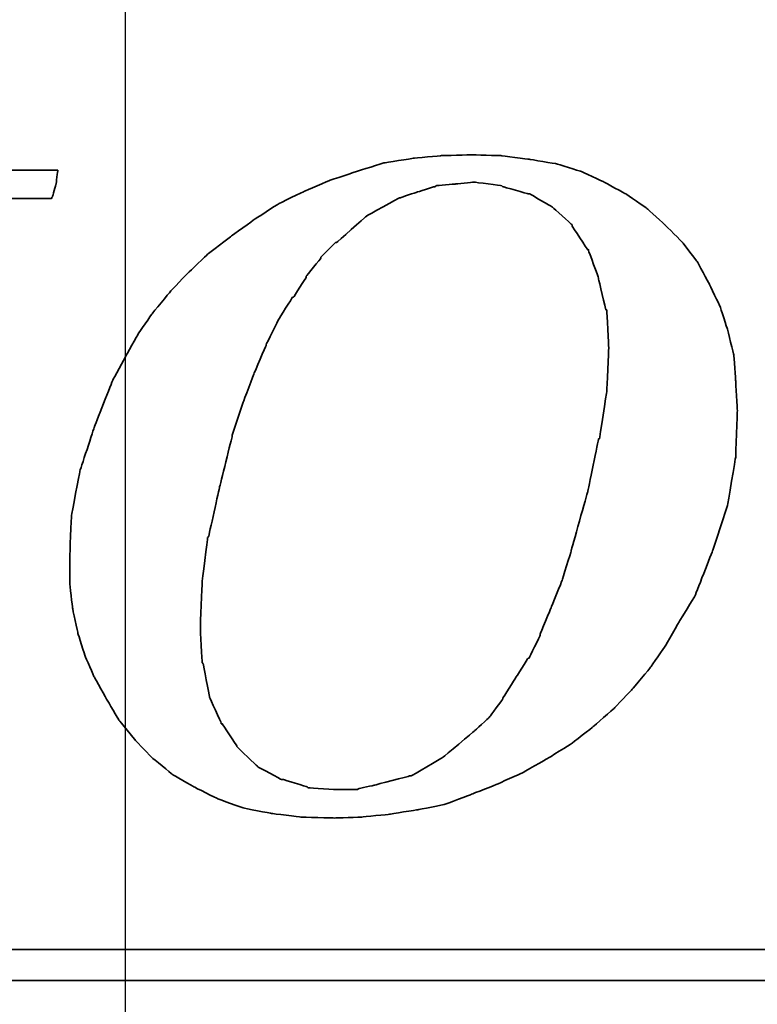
# Model space of a CAD drawing. Header units: millimetres. Extents: x -212 to 3135, y -1694 to 860.
# Tile 418 of 565: x 1102.04 to 1106.82, y -1119.77 to -1113.39. Entities that reach past the tile are written whole.
import ezdxf

# ---------------------------------------------------------------- set-up
doc = ezdxf.new("R2010")
doc.units = ezdxf.units.MM
doc.layers.add('2', color=7, linetype='CONTINUOUS', true_color=0xffffff)
doc.layers.add('DIM', color=4, linetype='CONTINUOUS')
doc.layers.add('layer 1', color=7, linetype='CONTINUOUS')

# ---------------------------------------------------------------- blocks, each defined once
blk = doc.blocks.new('TBI MOTION logo(完整正式版)')
at = {"layer": 'layer 1', "color": 22, "lineweight": 35}
for points, knots in [([(35.79625, -6.98375), (35.79625, -6.98375), (36.23125, -7.43875), (36.23125, -7.43875), (36.23125, -7.43875), (36.23125, -7.43875), (36.75625, -7.87125), (36.75625, -7.87125), (36.75625, -7.87125), (36.75625, -7.87125), (37.33125, -8.20375), (37.33125, -8.20375), (37.33125, -8.20375), (37.33125, -8.20375), (37.95625, -8.51875), (37.95625, -8.51875), (37.95625, -8.51875), (37.95625, -8.51875), (38.62625, -8.75875), (38.62625, -8.75875), (38.62625, -8.75875), (38.62625, -8.75875), (39.37125, -8.90375), (39.37125, -8.90375), (39.37125, -8.90375), (39.37125, -8.90375), (40.14125, -8.99875), (40.14125, -8.99875), (40.14125, -8.99875), (40.14125, -8.99875), (41.02625, -9.02375), (41.02625, -9.02375), (41.02625, -9.02375), (41.02625, -9.02375), (41.74625, -8.99875), (41.74625, -8.99875), (41.74625, -8.99875), (41.74625, -8.99875), (42.46625, -8.92375), (42.46625, -8.92375), (42.46625, -8.92375), (42.46625, -8.92375), (43.21125, -8.80625), (43.21125, -8.80625), (43.21125, -8.80625), (43.21125, -8.80625), (43.93125, -8.66375), (43.93125, -8.66375), (43.93125, -8.66375), (43.93125, -8.66375), (44.62625, -8.39875), (44.62625, -8.39875), (44.62625, -8.39875), (44.62625, -8.39875), (45.29625, -8.13375), (45.29625, -8.13375), (45.29625, -8.13375), (45.29625, -8.13375), (45.94625, -7.84375), (45.94625, -7.84375), (45.94625, -7.84375), (45.94625, -7.84375), (46.61625, -7.46375), (46.61625, -7.46375), (46.61625, -7.46375), (46.61625, -7.46375), (47.24125, -7.07875), (47.24125, -7.07875), (47.24125, -7.07875), (47.24125, -7.07875), (47.81625, -6.62375), (47.81625, -6.62375), (47.81625, -6.62375), (47.81625, -6.62375), (48.36875, -6.14375), (48.36875, -6.14375), (48.36875, -6.14375), (48.36875, -6.14375), (48.84625, -5.64125), (48.84625, -5.64125), (48.84625, -5.64125), (48.84625, -5.64125), (49.32625, -5.06375), (49.32625, -5.06375), (49.32625, -5.06375), (49.32625, -5.06375), (49.71125, -4.51374), (49.71125, -4.51374), (49.71125, -4.51374), (49.71125, -4.51374), (50.09625, -3.83874), (50.09625, -3.83874), (50.09625, -3.83874), (50.09625, -3.83874), (50.48125, -3.21374), (50.48125, -3.21374), (50.48125, -3.21374), (50.48125, -3.21374), (50.96125, -1.99125), (50.96125, -1.99125), (50.96125, -1.99125), (50.96125, -1.99125), (51.34375, -0.81875), (51.34375, -0.81875), (51.34375, -0.81875), (51.34375, -0.81875), (51.56125, 0.45624), (51.56125, 0.45624), (51.56125, 0.45624), (51.56125, 0.45624), (51.60625, 1.67624), (51.60625, 1.67624), (51.60625, 1.67624), (51.60625, 1.67624), (51.56125, 2.44625), (51.56125, 2.44625), (51.56125, 2.44625), (51.56125, 2.44625), (51.51125, 3.14125), (51.51125, 3.14125), (51.51125, 3.14125), (51.51125, 3.14125), (51.34375, 3.81125), (51.34375, 3.81125), (51.34375, 3.81125), (51.34375, 3.81125), (51.15125, 4.41125), (51.15125, 4.41125), (51.15125, 4.41125), (51.15125, 4.41125), (50.86125, 5.01125), (50.86125, 5.01125), (50.86125, 5.01125), (50.86125, 5.01125), (50.55125, 5.58875), (50.55125, 5.58875), (50.55125, 5.58875), (50.55125, 5.58875), (50.16625, 6.09125), (50.16625, 6.09125), (50.16625, 6.09125), (50.16625, 6.09125), (49.71125, 6.54875), (49.71125, 6.54875), (49.71125, 6.54875), (49.71125, 6.54875), (49.23125, 6.98125), (49.23125, 6.98125), (49.23125, 6.98125), (49.23125, 6.98125), (48.67875, 7.36625), (48.67875, 7.36625), (48.67875, 7.36625), (48.67875, 7.36625), (48.10375, 7.67625), (48.10375, 7.67625), (48.10375, 7.67625), (48.10375, 7.67625), (47.48125, 7.96375), (47.48125, 7.96375), (47.48125, 7.96375), (47.48125, 7.96375), (46.85625, 8.15625), (46.85625, 8.15625), (46.85625, 8.15625), (46.85625, 8.15625), (46.13625, 8.27624), (46.13625, 8.27624), (46.13625, 8.27624), (46.13625, 8.27624), (45.39125, 8.37125), (45.39125, 8.37125), (45.39125, 8.37125), (45.39125, 8.37125), (44.62625, 8.39624), (44.62625, 8.39624), (44.62625, 8.39624), (44.62625, 8.39624), (43.83625, 8.37125), (43.83625, 8.37125), (43.83625, 8.37125), (43.83625, 8.37125), (43.09125, 8.30125), (43.09125, 8.30125), (43.09125, 8.30125), (43.09125, 8.30125), (42.32125, 8.18125), (42.32125, 8.18125), (42.32125, 8.18125), (42.32125, 8.18125), (41.62875, 7.96375), (41.62875, 7.96375), (41.62875, 7.96375), (41.62875, 7.96375), (40.90625, 7.72625), (40.90625, 7.72625), (40.90625, 7.72625), (40.90625, 7.72625), (40.23624, 7.43625), (40.23624, 7.43625), (40.23624, 7.43625), (40.23624, 7.43625), (39.54124, 7.10125), (39.54124, 7.10125), (39.54124, 7.10125), (39.54124, 7.10125), (38.91625, 6.69125), (38.91625, 6.69125), (38.91625, 6.69125), (38.91625, 6.69125), (38.31625, 6.26125), (38.31625, 6.26125), (38.31625, 6.26125), (38.31625, 6.26125), (37.69125, 5.78125), (37.69125, 5.78125), (37.69125, 5.78125), (37.69125, 5.78125), (37.18625, 5.30125), (37.18625, 5.30125), (37.18625, 5.30125), (37.18625, 5.30125), (36.70625, 4.79624), (36.70625, 4.79624), (36.70625, 4.79624), (36.70625, 4.79624), (36.23125, 4.22125), (36.23125, 4.22125), (36.23125, 4.22125), (36.23125, 4.22125), (35.87124, 3.69375), (35.87124, 3.69375), (35.87124, 3.69375), (35.87124, 3.69375), (35.53125, 3.09125), (35.53125, 3.09125), (35.53125, 3.09125), (35.53125, 3.09125), (35.19875, 2.47125), (35.19875, 2.47125), (35.19875, 2.47125), (35.19875, 2.47125), (34.71625, 1.24625), (34.71625, 1.24625), (34.71625, 1.24625), (34.71625, 1.24625), (34.33125, 0.06874), (34.33125, 0.06874), (34.33125, 0.06874), (34.33125, 0.06874), (34.11625, -1.07875), (34.11625, -1.07875), (34.11625, -1.07875), (34.11625, -1.07875), (34.07125, -2.15875), (34.07125, -2.15875), (34.07125, -2.15875), (34.07125, -2.15875), (34.07125, -2.85375), (34.07125, -2.85375), (34.07125, -2.85375), (34.07125, -2.85375), (34.14125, -3.50375), (34.14125, -3.50375), (34.14125, -3.50375), (34.14125, -3.50375), (34.28625, -4.17375), (34.28625, -4.17375), (34.28625, -4.17375), (34.28625, -4.17375), (34.47625, -4.77624), (34.47625, -4.77624), (34.47625, -4.77624), (34.47625, -4.77624), (34.71625, -5.32625), (34.71625, -5.32625), (34.71625, -5.32625), (34.71625, -5.32625), (35.05375, -5.92875), (35.05375, -5.92875), (35.05375, -5.92875), (35.05375, -5.92875), (35.36375, -6.45375), (35.36375, -6.45375), (35.36375, -6.45375), (35.36375, -6.45375), (35.79625, -6.98375), (35.79625, -6.98375)], [0, 0, 0, 0, 0.01388889, 0.01388889, 0.01388889, 0.0138889, 0.02777778, 0.02777778, 0.02777778, 0.02777779, 0.04166667, 0.04166667, 0.04166667, 0.04166668, 0.05555556, 0.05555556, 0.05555556, 0.05555557, 0.06944444, 0.06944444, 0.06944444, 0.06944445, 0.08333333, 0.08333333, 0.08333333, 0.08333334, 0.09722222, 0.09722222, 0.09722222, 0.09722223, 0.11111111, 0.11111111, 0.11111111, 0.11111112, 0.125, 0.125, 0.125, 0.12500001, 0.13888889, 0.13888889, 0.13888889, 0.1388889, 0.15277778, 0.15277778, 0.15277778, 0.15277779, 0.16666667, 0.16666667, 0.16666667, 0.16666668, 0.18055556, 0.18055556, 0.18055556, 0.18055557, 0.19444444, 0.19444444, 0.19444444, 0.19444445, 0.20833333, 0.20833333, 0.20833333, 0.20833334, 0.22222222, 0.22222222, 0.22222222, 0.22222223, 0.23611111, 0.23611111, 0.23611111, 0.23611112, 0.25, 0.25, 0.25, 0.25000001, 0.26388889, 0.26388889, 0.26388889, 0.2638889, 0.27777778, 0.27777778, 0.27777778, 0.27777779, 0.29166667, 0.29166667, 0.29166667, 0.29166668, 0.30555556, 0.30555556, 0.30555556, 0.30555557, 0.31944444, 0.31944444, 0.31944444, 0.31944445, 0.33333333, 0.33333333, 0.33333333, 0.33333334, 0.34722222, 0.34722222, 0.34722222, 0.34722223, 0.36111111, 0.36111111, 0.36111111, 0.36111112, 0.375, 0.375, 0.375, 0.37500001, 0.38888889, 0.38888889, 0.38888889, 0.3888889, 0.40277778, 0.40277778, 0.40277778, 0.40277779, 0.41666667, 0.41666667, 0.41666667, 0.41666668, 0.43055556, 0.43055556, 0.43055556, 0.43055557, 0.44444444, 0.44444444, 0.44444444, 0.44444445, 0.45833333, 0.45833333, 0.45833333, 0.45833334, 0.47222222, 0.47222222, 0.47222222, 0.47222223, 0.48611111, 0.48611111, 0.48611111, 0.48611112, 0.5, 0.5, 0.5, 0.50000001, 0.51388889, 0.51388889, 0.51388889, 0.5138889, 0.52777778, 0.52777778, 0.52777778, 0.52777779, 0.54166667, 0.54166667, 0.54166667, 0.54166668, 0.55555556, 0.55555556, 0.55555556, 0.55555557, 0.56944444, 0.56944444, 0.56944444, 0.56944445, 0.58333333, 0.58333333, 0.58333333, 0.58333334, 0.59722222, 0.59722222, 0.59722222, 0.59722223, 0.61111111, 0.61111111, 0.61111111, 0.61111112, 0.625, 0.625, 0.625, 0.62500001, 0.63888889, 0.63888889, 0.63888889, 0.6388889, 0.65277778, 0.65277778, 0.65277778, 0.65277779, 0.66666667, 0.66666667, 0.66666667, 0.66666668, 0.68055556, 0.68055556, 0.68055556, 0.68055557, 0.69444444, 0.69444444, 0.69444444, 0.69444445, 0.70833333, 0.70833333, 0.70833333, 0.70833334, 0.72222222, 0.72222222, 0.72222222, 0.72222223, 0.73611111, 0.73611111, 0.73611111, 0.73611112, 0.75, 0.75, 0.75, 0.75000001, 0.76388889, 0.76388889, 0.76388889, 0.7638889, 0.77777778, 0.77777778, 0.77777778, 0.77777779, 0.79166667, 0.79166667, 0.79166667, 0.79166668, 0.80555556, 0.80555556, 0.80555556, 0.80555557, 0.81944444, 0.81944444, 0.81944444, 0.81944445, 0.83333333, 0.83333333, 0.83333333, 0.83333334, 0.84722222, 0.84722222, 0.84722222, 0.84722223, 0.86111111, 0.86111111, 0.86111111, 0.86111112, 0.875, 0.875, 0.875, 0.87500001, 0.88888889, 0.88888889, 0.88888889, 0.8888889, 0.90277778, 0.90277778, 0.90277778, 0.90277779, 0.91666667, 0.91666667, 0.91666667, 0.91666668, 0.93055556, 0.93055556, 0.93055556, 0.93055557, 0.94444444, 0.94444444, 0.94444444, 0.94444445, 0.95833333, 0.95833333, 0.95833333, 0.95833334, 0.97222222, 0.97222222, 0.97222222, 0.97222223, 0.98611111, 0.98611111, 0.98611111, 0.98611112, 1, 1, 1, 1]), ([(22.26375, -7.94375), (22.26375, -7.94375), (22.26375, -7.96625), (22.26375, -7.96625), (22.26375, -7.96625), (22.26375, -7.96625), (22.24125, -7.99125), (22.24125, -7.99125), (22.24125, -7.99125), (22.24125, -7.99125), (22.14625, -8.34875), (22.14625, -8.34875), (22.14625, -8.34875), (22.14625, -8.34875), (22.07625, -8.68625), (22.07625, -8.68625), (22.07625, -8.68625), (22.07625, -8.68625), (22.17125, -8.68625), (22.17125, -8.68625), (22.17125, -8.68625), (22.17125, -8.68625), (22.55375, -8.68625), (22.55375, -8.68625), (22.55375, -8.68625), (22.55375, -8.68625), (23.08125, -8.68625), (23.08125, -8.68625), (23.08125, -8.68625), (23.08125, -8.68625), (23.70375, -8.68625), (23.70375, -8.68625), (23.70375, -8.68625), (23.70375, -8.68625), (24.42625, -8.68625), (24.42625, -8.68625), (24.42625, -8.68625), (24.42625, -8.68625), (25.91125, -8.68625), (25.91125, -8.68625), (25.91125, -8.68625), (25.91125, -8.68625), (27.40125, -8.68625), (27.40125, -8.68625), (27.40125, -8.68625), (27.40125, -8.68625), (28.11875, -8.68625), (28.11875, -8.68625), (28.11875, -8.68625), (28.11875, -8.68625), (28.74125, -8.68625), (28.74125, -8.68625), (28.74125, -8.68625), (28.74125, -8.68625), (29.22125, -8.68625), (29.22125, -8.68625), (29.22125, -8.68625), (29.22125, -8.68625), (29.65625, -8.68625), (29.65625, -8.68625), (29.65625, -8.68625), (29.65625, -8.68625), (29.84875, -8.68625), (29.84875, -8.68625), (29.84875, -8.68625), (29.84875, -8.68625), (29.84875, -8.63875), (29.84875, -8.63875), (29.84875, -8.63875), (29.84875, -8.63875), (29.87125, -8.63875), (29.87125, -8.63875), (29.87125, -8.63875), (29.87125, -8.63875), (29.96875, -8.27875), (29.96875, -8.27875), (29.96875, -8.27875), (29.96875, -8.27875), (30.04125, -7.94375), (30.04125, -7.94375), (30.04125, -7.94375), (30.04125, -7.94375), (29.65625, -7.94375), (29.65625, -7.94375), (29.65625, -7.94375), (29.65625, -7.94375), (29.22125, -7.94375), (29.22125, -7.94375), (29.22125, -7.94375), (29.22125, -7.94375), (29.08125, -7.94375), (29.08125, -7.94375), (29.08125, -7.94375), (29.08125, -7.94375), (29.03125, -7.94375), (29.03125, -7.94375), (29.03125, -7.94375), (29.03125, -7.94375), (28.45625, -7.89375), (28.45625, -7.89375), (28.45625, -7.89375), (28.45625, -7.89375), (28.43125, -7.87125), (28.43125, -7.87125), (28.43125, -7.87125), (28.43125, -7.87125), (28.19125, -7.82375), (28.19125, -7.82375), (28.19125, -7.82375), (28.19125, -7.82375), (28.16625, -7.82375), (28.16625, -7.82375), (28.16625, -7.82375), (28.16625, -7.82375), (28.14625, -7.82375), (28.14625, -7.82375), (28.14625, -7.82375), (28.14625, -7.82375), (27.95125, -7.72375), (27.95125, -7.72375), (27.95125, -7.72375), (27.95125, -7.72375), (27.92625, -7.70375), (27.92625, -7.70375), (27.92625, -7.70375), (27.92625, -7.70375), (27.90625, -7.67875), (27.90625, -7.67875), (27.90625, -7.67875), (27.90625, -7.67875), (27.76125, -7.48875), (27.76125, -7.48875), (27.76125, -7.48875), (27.76125, -7.48875), (27.73375, -7.43875), (27.73375, -7.43875), (27.73375, -7.43875), (27.73375, -7.43875), (27.71125, -7.38875), (27.71125, -7.38875), (27.71125, -7.38875), (27.71125, -7.38875), (27.66625, -7.12875), (27.66625, -7.12875), (27.66625, -7.12875), (27.66625, -7.12875), (27.66625, -7.10375), (27.66625, -7.10375), (27.66625, -7.10375), (27.66625, -7.10375), (27.66625, -7.05375), (27.66625, -7.05375), (27.66625, -7.05375), (27.66625, -7.05375), (27.66625, -7.00875), (27.66625, -7.00875), (27.66625, -7.00875), (27.66625, -7.00875), (27.71125, -6.69625), (27.71125, -6.69625), (27.71125, -6.69625), (27.71125, -6.69625), (27.71125, -6.67125), (27.71125, -6.67125), (27.71125, -6.67125), (27.71125, -6.67125), (27.73375, -6.64875), (27.73375, -6.64875), (27.73375, -6.64875), (27.73375, -6.64875), (27.78625, -6.50375), (27.78625, -6.50375), (27.78625, -6.50375), (27.78625, -6.50375), (27.83125, -6.38375), (27.83125, -6.38375), (27.83125, -6.38375), (27.83125, -6.38375), (27.88125, -6.14375), (27.88125, -6.14375), (27.88125, -6.14375), (27.88125, -6.14375), (27.88125, -6.11875), (27.88125, -6.11875), (27.88125, -6.11875), (27.88125, -6.11875), (27.97625, -5.85375), (27.97625, -5.85375), (27.97625, -5.85375), (27.97625, -5.85375), (28.07375, -5.47125), (28.07375, -5.47125), (28.07375, -5.47125), (28.07375, -5.47125), (28.26625, -4.65375), (28.26625, -4.65375), (28.26625, -4.65375), (28.26625, -4.65375), (28.26625, -4.63375), (28.26625, -4.63375), (28.26625, -4.63375), (28.26625, -4.63375), (28.55125, -3.67374), (28.55125, -3.67374), (28.55125, -3.67374), (28.55125, -3.67374), (28.84125, -2.59374), (28.84125, -2.59374), (28.84125, -2.59374), (28.84125, -2.59374), (29.46125, -0.19375), (29.46125, -0.19375), (29.46125, -0.19375), (29.46125, -0.19375), (30.08625, 2.20624), (30.08625, 2.20624), (30.08625, 2.20624), (30.08625, 2.20624), (30.37625, 3.30875), (30.37625, 3.30875), (30.37625, 3.30875), (30.37625, 3.30875), (30.37625, 3.33125), (30.37625, 3.33125), (30.37625, 3.33125), (30.37625, 3.33125), (30.66125, 4.27125), (30.66125, 4.27125), (30.66125, 4.27125), (30.66125, 4.27125), (30.66125, 4.31875), (30.66125, 4.31875), (30.66125, 4.31875), (30.66125, 4.31875), (30.85625, 5.13125), (30.85625, 5.13125), (30.85625, 5.13125), (30.85625, 5.13125), (30.95125, 5.47125), (30.95125, 5.47125), (30.95125, 5.47125), (30.95125, 5.47125), (30.95125, 5.49125), (30.95125, 5.49125), (30.95125, 5.49125), (30.95125, 5.49125), (31.04625, 5.75625), (31.04625, 5.75625), (31.04625, 5.75625), (31.04625, 5.75625), (31.09625, 5.97125), (31.09625, 5.97125), (31.09625, 5.97125), (31.09625, 5.97125), (31.09625, 5.99624), (31.09625, 5.99624), (31.09625, 5.99624), (31.09625, 5.99624), (31.14375, 6.16625), (31.14375, 6.16625), (31.14375, 6.16625), (31.14375, 6.16625), (31.14375, 6.18625), (31.14375, 6.18625), (31.14375, 6.18625), (31.14375, 6.18625), (31.16624, 6.28625), (31.16624, 6.28625), (31.16624, 6.28625), (31.16624, 6.28625), (31.16624, 6.33124), (31.16624, 6.33124), (31.16624, 6.33124), (31.16624, 6.33124), (31.19125, 6.38124), (31.19125, 6.38124), (31.19125, 6.38124), (31.19125, 6.38124), (31.38125, 6.71625), (31.38125, 6.71625), (31.38125, 6.71625), (31.38125, 6.71625), (31.40624, 6.74125), (31.40624, 6.74125), (31.40624, 6.74125), (31.40624, 6.74125), (31.43125, 6.76625), (31.43125, 6.76625), (31.43125, 6.76625), (31.43125, 6.76625), (31.64625, 7.00624), (31.64625, 7.00624), (31.64625, 7.00624), (31.64625, 7.00624), (31.67125, 7.00624), (31.67125, 7.00624), (31.67125, 7.00624), (31.67125, 7.00624), (31.69625, 7.00624), (31.69625, 7.00624), (31.69625, 7.00624), (31.69625, 7.00624), (31.83875, 7.10125), (31.83875, 7.10125), (31.83875, 7.10125), (31.83875, 7.10125), (31.86124, 7.12624), (31.86124, 7.12624), (31.86124, 7.12624), (31.86124, 7.12624), (31.88625, 7.12624), (31.88625, 7.12624), (31.88625, 7.12624), (31.88625, 7.12624), (32.10124, 7.17125), (32.10124, 7.17125), (32.10124, 7.17125), (32.10124, 7.17125), (32.10124, 7.19624), (32.10124, 7.19624), (32.10124, 7.19624), (32.10124, 7.19624), (32.39125, 7.24624), (32.39125, 7.24624), (32.39125, 7.24624), (32.39125, 7.24624), (32.41624, 7.24624), (32.41624, 7.24624), (32.41624, 7.24624), (32.41624, 7.24624), (32.43624, 7.24624), (32.43624, 7.24624), (32.43624, 7.24624), (32.43624, 7.24624), (32.72375, 7.24624), (32.72375, 7.24624), (32.72375, 7.24624), (32.72375, 7.24624), (32.79624, 7.24624), (32.79624, 7.24624), (32.79624, 7.24624), (32.79624, 7.24624), (32.89625, 7.24624), (32.89625, 7.24624), (32.89625, 7.24624), (32.89625, 7.24624), (33.23124, 7.24624), (33.23124, 7.24624), (33.23124, 7.24624), (33.23124, 7.24624), (33.59125, 7.24624), (33.59125, 7.24624), (33.59125, 7.24624), (33.59125, 7.24624), (33.61625, 7.29125), (33.61625, 7.29125), (33.61625, 7.29125), (33.61625, 7.29125), (33.71125, 7.62625), (33.71125, 7.62625), (33.71125, 7.62625), (33.71125, 7.62625), (33.75625, 7.98625), (33.75625, 7.98625), (33.75625, 7.98625), (33.75625, 7.98625), (33.63625, 7.98625), (33.63625, 7.98625), (33.63625, 7.98625), (33.63625, 7.98625), (33.23124, 7.98625), (33.23124, 7.98625), (33.23124, 7.98625), (33.23124, 7.98625), (32.67875, 7.98625), (32.67875, 7.98625), (32.67875, 7.98625), (32.67875, 7.98625), (32.05625, 7.98625), (32.05625, 7.98625), (32.05625, 7.98625), (32.05625, 7.98625), (31.35625, 7.98625), (31.35625, 7.98625), (31.35625, 7.98625), (31.35625, 7.98625), (29.80125, 7.98625), (29.80125, 7.98625), (29.80125, 7.98625), (29.80125, 7.98625), (28.26625, 7.98625), (28.26625, 7.98625), (28.26625, 7.98625), (28.26625, 7.98625), (27.59125, 7.98625), (27.59125, 7.98625), (27.59125, 7.98625), (27.59125, 7.98625), (26.91875, 7.98625), (26.91875, 7.98625), (26.91875, 7.98625), (26.91875, 7.98625), (26.39125, 7.98625), (26.39125, 7.98625), (26.39125, 7.98625), (26.39125, 7.98625), (25.96125, 7.98625), (25.96125, 7.98625), (25.96125, 7.98625), (25.96125, 7.98625), (25.76875, 7.98625), (25.76875, 7.98625), (25.76875, 7.98625), (25.76875, 7.98625), (25.76875, 7.96375), (25.76875, 7.96375), (25.76875, 7.96375), (25.76875, 7.96375), (25.74625, 7.94125), (25.74625, 7.94125), (25.74625, 7.94125), (25.74625, 7.94125), (25.64875, 7.55625), (25.64875, 7.55625), (25.64875, 7.55625), (25.64875, 7.55625), (25.57625, 7.24624), (25.57625, 7.24624), (25.57625, 7.24624), (25.57625, 7.24624), (25.59875, 7.24624), (25.59875, 7.24624), (25.59875, 7.24624), (25.59875, 7.24624), (26.01125, 7.24624), (26.01125, 7.24624), (26.01125, 7.24624), (26.01125, 7.24624), (26.48625, 7.24624), (26.48625, 7.24624), (26.48625, 7.24624), (26.48625, 7.24624), (26.60625, 7.24624), (26.60625, 7.24624), (26.60625, 7.24624), (26.60625, 7.24624), (26.63125, 7.24624), (26.63125, 7.24624), (26.63125, 7.24624), (26.63125, 7.24624), (26.68125, 7.24624), (26.68125, 7.24624), (26.68125, 7.24624), (26.68125, 7.24624), (26.70625, 7.24624), (26.70625, 7.24624), (26.70625, 7.24624), (26.70625, 7.24624), (26.96625, 7.24624), (26.96625, 7.24624), (26.96625, 7.24624), (26.96625, 7.24624), (26.99125, 7.21875), (26.99125, 7.21875), (26.99125, 7.21875), (26.99125, 7.21875), (27.23375, 7.17125), (27.23375, 7.17125), (27.23375, 7.17125), (27.23375, 7.17125), (27.40125, 7.12624), (27.40125, 7.12624), (27.40125, 7.12624), (27.40125, 7.12624), (27.56625, 7.07624), (27.56625, 7.07624), (27.56625, 7.07624), (27.56625, 7.07624), (27.61375, 7.07624), (27.61375, 7.07624), (27.61375, 7.07624), (27.61375, 7.07624), (27.64125, 7.07624), (27.64125, 7.07624), (27.64125, 7.07624), (27.64125, 7.07624), (27.66625, 7.02624), (27.66625, 7.02624), (27.66625, 7.02624), (27.66625, 7.02624), (27.85625, 6.86125), (27.85625, 6.86125), (27.85625, 6.86125), (27.85625, 6.86125), (27.88125, 6.81125), (27.88125, 6.81125), (27.88125, 6.81125), (27.88125, 6.81125), (27.88125, 6.76625), (27.88125, 6.76625), (27.88125, 6.76625), (27.88125, 6.76625), (27.92625, 6.47625), (27.92625, 6.47625), (27.92625, 6.47625), (27.92625, 6.47625), (27.95125, 6.45124), (27.95125, 6.45124), (27.95125, 6.45124), (27.95125, 6.45124), (27.95125, 6.42625), (27.95125, 6.42625), (27.95125, 6.42625), (27.95125, 6.42625), (27.95125, 6.40625), (27.95125, 6.40625), (27.95125, 6.40625), (27.95125, 6.40625), (27.92625, 6.35625), (27.92625, 6.35625), (27.92625, 6.35625), (27.92625, 6.35625), (27.92625, 6.33124), (27.92625, 6.33124), (27.92625, 6.33124), (27.92625, 6.33124), (27.90625, 5.99624), (27.90625, 5.99624), (27.90625, 5.99624), (27.90625, 5.99624), (27.88125, 5.89875), (27.88125, 5.89875), (27.88125, 5.89875), (27.88125, 5.89875), (27.85625, 5.87625), (27.85625, 5.87625), (27.85625, 5.87625), (27.85625, 5.87625), (27.85625, 5.85125), (27.85625, 5.85125), (27.85625, 5.85125), (27.85625, 5.85125), (27.85625, 5.82625), (27.85625, 5.82625), (27.85625, 5.82625), (27.85625, 5.82625), (27.83125, 5.82625), (27.83125, 5.82625), (27.83125, 5.82625), (27.83125, 5.82625), (27.78625, 5.63625), (27.78625, 5.63625), (27.78625, 5.63625), (27.78625, 5.63625), (27.78625, 5.61125), (27.78625, 5.61125), (27.78625, 5.61125), (27.78625, 5.61125), (27.78625, 5.58875), (27.78625, 5.58875), (27.78625, 5.58875), (27.78625, 5.58875), (27.68625, 5.42125), (27.68625, 5.42125), (27.68625, 5.42125), (27.68625, 5.42125), (27.66625, 5.13125), (27.66625, 5.13125), (27.66625, 5.13125), (27.66625, 5.13125), (27.64125, 5.10874), (27.64125, 5.10874), (27.64125, 5.10874), (27.64125, 5.10874), (27.64125, 5.08625), (27.64125, 5.08625), (27.64125, 5.08625), (27.64125, 5.08625), (27.52125, 4.75124), (27.52125, 4.75124), (27.52125, 4.75124), (27.52125, 4.75124), (27.30625, 3.95625), (27.30625, 3.95625), (27.30625, 3.95625), (27.30625, 3.95625), (27.03875, 2.97125), (27.03875, 2.97125), (27.03875, 2.97125), (27.03875, 2.97125), (26.75375, 1.87125), (26.75375, 1.87125), (26.75375, 1.87125), (26.75375, 1.87125), (26.12625, -0.50374), (26.12625, -0.50374), (26.12625, -0.50374), (26.12625, -0.50374), (25.50625, -2.85375), (25.50625, -2.85375), (25.50625, -2.85375), (25.50625, -2.85375), (25.21625, -3.95875), (25.21625, -3.95875), (25.21625, -3.95875), (25.21625, -3.95875), (25.21625, -3.98375), (25.21625, -3.98375), (25.21625, -3.98375), (25.21625, -3.98375), (24.93125, -4.94375), (24.93125, -4.94375), (24.93125, -4.94375), (24.93125, -4.94375), (24.73625, -5.78375), (24.73625, -5.78375), (24.73625, -5.78375), (24.73625, -5.78375), (24.64125, -6.11875), (24.64125, -6.11875), (24.64125, -6.11875), (24.64125, -6.11875), (24.64125, -6.14375), (24.64125, -6.14375), (24.64125, -6.14375), (24.64125, -6.14375), (24.54625, -6.40875), (24.54625, -6.40875), (24.54625, -6.40875), (24.54625, -6.40875), (24.49625, -6.64875), (24.49625, -6.64875), (24.49625, -6.64875), (24.49625, -6.64875), (24.49625, -6.67125), (24.49625, -6.67125), (24.49625, -6.67125), (24.49625, -6.67125), (24.45125, -6.81375), (24.45125, -6.81375), (24.45125, -6.81375), (24.45125, -6.81375), (24.40125, -6.95875), (24.40125, -6.95875), (24.40125, -6.95875), (24.40125, -6.95875), (24.23375, -7.34375), (24.23375, -7.34375), (24.23375, -7.34375), (24.23375, -7.34375), (24.23375, -7.36875), (24.23375, -7.36875), (24.23375, -7.36875), (24.23375, -7.36875), (24.20875, -7.38875), (24.20875, -7.38875), (24.20875, -7.38875), (24.20875, -7.38875), (23.94625, -7.67875), (23.94625, -7.67875), (23.94625, -7.67875), (23.94625, -7.67875), (23.92125, -7.70375), (23.92125, -7.70375), (23.92125, -7.70375), (23.92125, -7.70375), (23.87125, -7.72375), (23.87125, -7.72375), (23.87125, -7.72375), (23.87125, -7.72375), (23.53875, -7.87125), (23.53875, -7.87125), (23.53875, -7.87125), (23.53875, -7.87125), (23.51125, -7.87125), (23.51125, -7.87125), (23.51125, -7.87125), (23.51125, -7.87125), (23.49125, -7.89375), (23.49125, -7.89375), (23.49125, -7.89375), (23.49125, -7.89375), (23.05625, -7.94375), (23.05625, -7.94375), (23.05625, -7.94375), (23.05625, -7.94375), (23.03625, -7.94375), (23.03625, -7.94375), (23.03625, -7.94375), (23.03625, -7.94375), (22.98625, -7.94375), (22.98625, -7.94375), (22.98625, -7.94375), (22.98625, -7.94375), (22.88875, -7.94375), (22.88875, -7.94375), (22.88875, -7.94375), (22.88875, -7.94375), (22.55375, -7.94375), (22.55375, -7.94375), (22.55375, -7.94375), (22.55375, -7.94375), (22.26375, -7.94375), (22.26375, -7.94375)], [0, 0, 0, 0, 0.00568182, 0.00568182, 0.00568182, 0.00568183, 0.01136364, 0.01136364, 0.01136364, 0.01136365, 0.01704545, 0.01704545, 0.01704545, 0.01704546, 0.02272727, 0.02272727, 0.02272727, 0.02272728, 0.02840909, 0.02840909, 0.02840909, 0.0284091, 0.03409091, 0.03409091, 0.03409091, 0.03409092, 0.03977273, 0.03977273, 0.03977273, 0.03977274, 0.04545455, 0.04545455, 0.04545455, 0.04545456, 0.05113636, 0.05113636, 0.05113636, 0.05113637, 0.05681818, 0.05681818, 0.05681818, 0.05681819, 0.0625, 0.0625, 0.0625, 0.06250001, 0.06818182, 0.06818182, 0.06818182, 0.06818183, 0.07386364, 0.07386364, 0.07386364, 0.07386365, 0.07954545, 0.07954545, 0.07954545, 0.07954546, 0.08522727, 0.08522727, 0.08522727, 0.08522728, 0.09090909, 0.09090909, 0.09090909, 0.0909091, 0.09659091, 0.09659091, 0.09659091, 0.09659092, 0.10227273, 0.10227273, 0.10227273, 0.10227274, 0.10795455, 0.10795455, 0.10795455, 0.10795456, 0.11363636, 0.11363636, 0.11363636, 0.11363637, 0.11931818, 0.11931818, 0.11931818, 0.11931819, 0.125, 0.125, 0.125, 0.12500001, 0.13068182, 0.13068182, 0.13068182, 0.13068183, 0.13636364, 0.13636364, 0.13636364, 0.13636365, 0.14204545, 0.14204545, 0.14204545, 0.14204546, 0.14772727, 0.14772727, 0.14772727, 0.14772728, 0.15340909, 0.15340909, 0.15340909, 0.1534091, 0.15909091, 0.15909091, 0.15909091, 0.15909092, 0.16477273, 0.16477273, 0.16477273, 0.16477274, 0.17045455, 0.17045455, 0.17045455, 0.17045456, 0.17613636, 0.17613636, 0.17613636, 0.17613637, 0.18181818, 0.18181818, 0.18181818, 0.18181819, 0.1875, 0.1875, 0.1875, 0.18750001, 0.19318182, 0.19318182, 0.19318182, 0.19318183, 0.19886364, 0.19886364, 0.19886364, 0.19886365, 0.20454545, 0.20454545, 0.20454545, 0.20454546, 0.21022727, 0.21022727, 0.21022727, 0.21022728, 0.21590909, 0.21590909, 0.21590909, 0.2159091, 0.22159091, 0.22159091, 0.22159091, 0.22159092, 0.22727273, 0.22727273, 0.22727273, 0.22727274, 0.23295455, 0.23295455, 0.23295455, 0.23295456, 0.23863636, 0.23863636, 0.23863636, 0.23863637, 0.24431818, 0.24431818, 0.24431818, 0.24431819, 0.25, 0.25, 0.25, 0.25000001, 0.25568182, 0.25568182, 0.25568182, 0.25568183, 0.26136364, 0.26136364, 0.26136364, 0.26136365, 0.26704545, 0.26704545, 0.26704545, 0.26704546, 0.27272727, 0.27272727, 0.27272727, 0.27272728, 0.27840909, 0.27840909, 0.27840909, 0.2784091, 0.28409091, 0.28409091, 0.28409091, 0.28409092, 0.28977273, 0.28977273, 0.28977273, 0.28977274, 0.29545455, 0.29545455, 0.29545455, 0.29545456, 0.30113636, 0.30113636, 0.30113636, 0.30113637, 0.30681818, 0.30681818, 0.30681818, 0.30681819, 0.3125, 0.3125, 0.3125, 0.31250001, 0.31818182, 0.31818182, 0.31818182, 0.31818183, 0.32386364, 0.32386364, 0.32386364, 0.32386365, 0.32954545, 0.32954545, 0.32954545, 0.32954546, 0.33522727, 0.33522727, 0.33522727, 0.33522728, 0.34090909, 0.34090909, 0.34090909, 0.3409091, 0.34659091, 0.34659091, 0.34659091, 0.34659092, 0.35227273, 0.35227273, 0.35227273, 0.35227274, 0.35795455, 0.35795455, 0.35795455, 0.35795456, 0.36363636, 0.36363636, 0.36363636, 0.36363637, 0.36931818, 0.36931818, 0.36931818, 0.36931819, 0.375, 0.375, 0.375, 0.37500001, 0.38068182, 0.38068182, 0.38068182, 0.38068183, 0.38636364, 0.38636364, 0.38636364, 0.38636365, 0.39204545, 0.39204545, 0.39204545, 0.39204546, 0.39772727, 0.39772727, 0.39772727, 0.39772728, 0.40340909, 0.40340909, 0.40340909, 0.4034091, 0.40909091, 0.40909091, 0.40909091, 0.40909092, 0.41477273, 0.41477273, 0.41477273, 0.41477274, 0.42045455, 0.42045455, 0.42045455, 0.42045456, 0.42613636, 0.42613636, 0.42613636, 0.42613637, 0.43181818, 0.43181818, 0.43181818, 0.43181819, 0.4375, 0.4375, 0.4375, 0.43750001, 0.44318182, 0.44318182, 0.44318182, 0.44318183, 0.44886364, 0.44886364, 0.44886364, 0.44886365, 0.45454545, 0.45454545, 0.45454545, 0.45454546, 0.46022727, 0.46022727, 0.46022727, 0.46022728, 0.46590909, 0.46590909, 0.46590909, 0.4659091, 0.47159091, 0.47159091, 0.47159091, 0.47159092, 0.47727273, 0.47727273, 0.47727273, 0.47727274, 0.48295455, 0.48295455, 0.48295455, 0.48295456, 0.48863636, 0.48863636, 0.48863636, 0.48863637, 0.49431818, 0.49431818, 0.49431818, 0.49431819, 0.5, 0.5, 0.5, 0.50000001, 0.50568182, 0.50568182, 0.50568182, 0.50568183, 0.51136364, 0.51136364, 0.51136364, 0.51136365, 0.51704545, 0.51704545, 0.51704545, 0.51704546, 0.52272727, 0.52272727, 0.52272727, 0.52272728, 0.52840909, 0.52840909, 0.52840909, 0.5284091, 0.53409091, 0.53409091, 0.53409091, 0.53409092, 0.53977273, 0.53977273, 0.53977273, 0.53977274, 0.54545455, 0.54545455, 0.54545455, 0.54545456, 0.55113636, 0.55113636, 0.55113636, 0.55113637, 0.55681818, 0.55681818, 0.55681818, 0.55681819, 0.5625, 0.5625, 0.5625, 0.56250001, 0.56818182, 0.56818182, 0.56818182, 0.56818183, 0.57386364, 0.57386364, 0.57386364, 0.57386365, 0.57954545, 0.57954545, 0.57954545, 0.57954546, 0.58522727, 0.58522727, 0.58522727, 0.58522728, 0.59090909, 0.59090909, 0.59090909, 0.5909091, 0.59659091, 0.59659091, 0.59659091, 0.59659092, 0.60227273, 0.60227273, 0.60227273, 0.60227274, 0.60795455, 0.60795455, 0.60795455, 0.60795456, 0.61363636, 0.61363636, 0.61363636, 0.61363637, 0.61931818, 0.61931818, 0.61931818, 0.61931819, 0.625, 0.625, 0.625, 0.62500001, 0.63068182, 0.63068182, 0.63068182, 0.63068183, 0.63636364, 0.63636364, 0.63636364, 0.63636365, 0.64204545, 0.64204545, 0.64204545, 0.64204546, 0.64772727, 0.64772727, 0.64772727, 0.64772728, 0.65340909, 0.65340909, 0.65340909, 0.6534091, 0.65909091, 0.65909091, 0.65909091, 0.65909092, 0.66477273, 0.66477273, 0.66477273, 0.66477274, 0.67045455, 0.67045455, 0.67045455, 0.67045456, 0.67613636, 0.67613636, 0.67613636, 0.67613637, 0.68181818, 0.68181818, 0.68181818, 0.68181819, 0.6875, 0.6875, 0.6875, 0.68750001, 0.69318182, 0.69318182, 0.69318182, 0.69318183, 0.69886364, 0.69886364, 0.69886364, 0.69886365, 0.70454545, 0.70454545, 0.70454545, 0.70454546, 0.71022727, 0.71022727, 0.71022727, 0.71022728, 0.71590909, 0.71590909, 0.71590909, 0.7159091, 0.72159091, 0.72159091, 0.72159091, 0.72159092, 0.72727273, 0.72727273, 0.72727273, 0.72727274, 0.73295455, 0.73295455, 0.73295455, 0.73295456, 0.73863636, 0.73863636, 0.73863636, 0.73863637, 0.74431818, 0.74431818, 0.74431818, 0.74431819, 0.75, 0.75, 0.75, 0.75000001, 0.75568182, 0.75568182, 0.75568182, 0.75568183, 0.76136364, 0.76136364, 0.76136364, 0.76136365, 0.76704545, 0.76704545, 0.76704545, 0.76704546, 0.77272727, 0.77272727, 0.77272727, 0.77272728, 0.77840909, 0.77840909, 0.77840909, 0.7784091, 0.78409091, 0.78409091, 0.78409091, 0.78409092, 0.78977273, 0.78977273, 0.78977273, 0.78977274, 0.79545455, 0.79545455, 0.79545455, 0.79545456, 0.80113636, 0.80113636, 0.80113636, 0.80113637, 0.80681818, 0.80681818, 0.80681818, 0.80681819, 0.8125, 0.8125, 0.8125, 0.81250001, 0.81818182, 0.81818182, 0.81818182, 0.81818183, 0.82386364, 0.82386364, 0.82386364, 0.82386365, 0.82954545, 0.82954545, 0.82954545, 0.82954546, 0.83522727, 0.83522727, 0.83522727, 0.83522728, 0.84090909, 0.84090909, 0.84090909, 0.8409091, 0.84659091, 0.84659091, 0.84659091, 0.84659092, 0.85227273, 0.85227273, 0.85227273, 0.85227274, 0.85795455, 0.85795455, 0.85795455, 0.85795456, 0.86363636, 0.86363636, 0.86363636, 0.86363637, 0.86931818, 0.86931818, 0.86931818, 0.86931819, 0.875, 0.875, 0.875, 0.87500001, 0.88068182, 0.88068182, 0.88068182, 0.88068183, 0.88636364, 0.88636364, 0.88636364, 0.88636365, 0.89204545, 0.89204545, 0.89204545, 0.89204546, 0.89772727, 0.89772727, 0.89772727, 0.89772728, 0.90340909, 0.90340909, 0.90340909, 0.9034091, 0.90909091, 0.90909091, 0.90909091, 0.90909092, 0.91477273, 0.91477273, 0.91477273, 0.91477274, 0.92045455, 0.92045455, 0.92045455, 0.92045456, 0.92613636, 0.92613636, 0.92613636, 0.92613637, 0.93181818, 0.93181818, 0.93181818, 0.93181819, 0.9375, 0.9375, 0.9375, 0.93750001, 0.94318182, 0.94318182, 0.94318182, 0.94318183, 0.94886364, 0.94886364, 0.94886364, 0.94886365, 0.95454545, 0.95454545, 0.95454545, 0.95454546, 0.96022727, 0.96022727, 0.96022727, 0.96022728, 0.96590909, 0.96590909, 0.96590909, 0.9659091, 0.97159091, 0.97159091, 0.97159091, 0.97159092, 0.97727273, 0.97727273, 0.97727273, 0.97727274, 0.98295455, 0.98295455, 0.98295455, 0.98295456, 0.98863636, 0.98863636, 0.98863636, 0.98863637, 0.99431818, 0.99431818, 0.99431818, 0.99431819, 1, 1, 1, 1]), ([(38.33875, 1.03124), (38.33875, 1.03124), (38.62625, 1.89625), (38.62625, 1.89625), (38.62625, 1.89625), (38.62625, 1.89625), (38.91625, 2.66375), (38.91625, 2.66375), (38.91625, 2.66375), (38.91625, 2.66375), (39.22625, 3.38125), (39.22625, 3.38125), (39.22625, 3.38125), (39.22625, 3.38125), (39.22625, 3.40624), (39.22625, 3.40624), (39.22625, 3.40624), (39.22625, 3.40624), (39.56124, 4.07624), (39.56124, 4.07624), (39.56124, 4.07624), (39.56124, 4.07624), (39.92125, 4.65125), (39.92125, 4.65125), (39.92125, 4.65125), (39.92125, 4.65125), (39.94625, 4.65125), (39.94625, 4.65125), (39.94625, 4.65125), (39.94625, 4.65125), (40.28125, 5.17875), (40.28125, 5.17875), (40.28125, 5.17875), (40.28125, 5.17875), (40.28125, 5.20375), (40.28125, 5.20375), (40.28125, 5.20375), (40.28125, 5.20375), (40.66875, 5.68625), (40.66875, 5.68625), (40.66875, 5.68625), (40.66875, 5.68625), (40.66875, 5.70625), (40.66875, 5.70625), (40.66875, 5.70625), (40.66875, 5.70625), (41.05124, 6.09125), (41.05124, 6.09125), (41.05124, 6.09125), (41.05124, 6.09125), (41.07625, 6.09125), (41.07625, 6.09125), (41.07625, 6.09125), (41.07625, 6.09125), (41.84125, 6.76625), (41.84125, 6.76625), (41.84125, 6.76625), (41.84125, 6.76625), (41.86625, 6.78625), (41.86625, 6.78625), (41.86625, 6.78625), (41.86625, 6.78625), (42.73125, 7.26624), (42.73125, 7.26624), (42.73125, 7.26624), (42.73125, 7.26624), (42.75625, 7.26624), (42.75625, 7.26624), (42.75625, 7.26624), (42.75625, 7.26624), (43.18625, 7.41125), (43.18625, 7.41125), (43.18625, 7.41125), (43.18625, 7.41125), (43.64125, 7.55625), (43.64125, 7.55625), (43.64125, 7.55625), (43.64125, 7.55625), (43.66625, 7.55625), (43.66625, 7.55625), (43.66625, 7.55625), (43.66625, 7.55625), (43.69125, 7.58124), (43.69125, 7.58124), (43.69125, 7.58124), (43.69125, 7.58124), (44.19125, 7.62625), (44.19125, 7.62625), (44.19125, 7.62625), (44.19125, 7.62625), (44.67125, 7.67625), (44.67125, 7.67625), (44.67125, 7.67625), (44.67125, 7.67625), (44.69625, 7.67625), (44.69625, 7.67625), (44.69625, 7.67625), (44.69625, 7.67625), (45.41875, 7.58124), (45.41875, 7.58124), (45.41875, 7.58124), (45.41875, 7.58124), (45.44125, 7.55625), (45.44125, 7.55625), (45.44125, 7.55625), (45.44125, 7.55625), (46.11125, 7.36625), (46.11125, 7.36625), (46.11125, 7.36625), (46.11125, 7.36625), (46.13625, 7.36625), (46.13625, 7.36625), (46.13625, 7.36625), (46.13625, 7.36625), (46.15875, 7.36625), (46.15875, 7.36625), (46.15875, 7.36625), (46.15875, 7.36625), (46.73625, 7.02624), (46.73625, 7.02624), (46.73625, 7.02624), (46.73625, 7.02624), (46.76125, 7.00624), (46.76125, 7.00624), (46.76125, 7.00624), (46.76125, 7.00624), (47.24125, 6.57124), (47.24125, 6.57124), (47.24125, 6.57124), (47.24125, 6.57124), (47.26625, 6.54875), (47.26625, 6.54875), (47.26625, 6.54875), (47.26625, 6.54875), (47.26625, 6.52375), (47.26625, 6.52375), (47.26625, 6.52375), (47.26625, 6.52375), (47.67375, 5.89875), (47.67375, 5.89875), (47.67375, 5.89875), (47.67375, 5.89875), (47.69625, 5.89875), (47.69625, 5.89875), (47.69625, 5.89875), (47.69625, 5.89875), (47.69625, 5.87625), (47.69625, 5.87625), (47.69625, 5.87625), (47.69625, 5.87625), (47.96125, 5.15625), (47.96125, 5.15625), (47.96125, 5.15625), (47.96125, 5.15625), (47.96125, 5.13125), (47.96125, 5.13125), (47.96125, 5.13125), (47.96125, 5.13125), (48.15125, 4.31875), (48.15125, 4.31875), (48.15125, 4.31875), (48.15125, 4.31875), (48.17625, 4.31875), (48.17625, 4.31875), (48.17625, 4.31875), (48.17625, 4.31875), (48.17625, 4.29125), (48.17625, 4.29125), (48.17625, 4.29125), (48.17625, 4.29125), (48.22625, 3.33125), (48.22625, 3.33125), (48.22625, 3.33125), (48.22625, 3.33125), (48.22625, 3.30875), (48.22625, 3.30875), (48.22625, 3.30875), (48.22625, 3.30875), (48.17625, 2.20624), (48.17625, 2.20624), (48.17625, 2.20624), (48.17625, 2.20624), (48.17625, 2.18124), (48.17625, 2.18124), (48.17625, 2.18124), (48.17625, 2.18124), (47.98375, 0.93624), (47.98375, 0.93624), (47.98375, 0.93624), (47.98375, 0.93624), (47.96125, 0.93624), (47.96125, 0.93624), (47.96125, 0.93624), (47.96125, 0.93624), (47.67375, -0.45874), (47.67375, -0.45874), (47.67375, -0.45874), (47.67375, -0.45874), (47.24125, -1.99125), (47.24125, -1.99125), (47.24125, -1.99125), (47.24125, -1.99125), (47.24125, -2.01874), (47.24125, -2.01874), (47.24125, -2.01874), (47.24125, -2.01874), (47.00125, -2.78375), (47.00125, -2.78375), (47.00125, -2.78375), (47.00125, -2.78375), (46.71125, -3.50375), (46.71125, -3.50375), (46.71125, -3.50375), (46.71125, -3.50375), (46.42625, -4.19875), (46.42625, -4.19875), (46.42625, -4.19875), (46.42625, -4.19875), (46.42625, -4.22375), (46.42625, -4.22375), (46.42625, -4.22375), (46.42625, -4.22375), (46.13625, -4.82374), (46.13625, -4.82374), (46.13625, -4.82374), (46.13625, -4.82374), (46.11125, -4.82374), (46.11125, -4.82374), (46.11125, -4.82374), (46.11125, -4.82374), (45.77625, -5.35125), (45.77625, -5.35125), (45.77625, -5.35125), (45.77625, -5.35125), (45.44125, -5.87875), (45.44125, -5.87875), (45.44125, -5.87875), (45.44125, -5.87875), (45.44125, -5.90375), (45.44125, -5.90375), (45.44125, -5.90375), (45.44125, -5.90375), (45.10625, -6.35875), (45.10625, -6.35875), (45.10625, -6.35875), (45.10625, -6.35875), (45.08125, -6.38375), (45.08125, -6.38375), (45.08125, -6.38375), (45.08125, -6.38375), (44.69625, -6.74375), (44.69625, -6.74375), (44.69625, -6.74375), (44.69625, -6.74375), (43.88375, -7.41625), (43.88375, -7.41625), (43.88375, -7.41625), (43.88375, -7.41625), (43.85625, -7.43875), (43.85625, -7.43875), (43.85625, -7.43875), (43.85625, -7.43875), (43.04125, -7.91875), (43.04125, -7.91875), (43.04125, -7.91875), (43.04125, -7.91875), (43.01625, -7.91875), (43.01625, -7.91875), (43.01625, -7.91875), (43.01625, -7.91875), (42.99625, -7.91875), (42.99625, -7.91875), (42.99625, -7.91875), (42.99625, -7.91875), (42.08125, -8.15875), (42.08125, -8.15875), (42.08125, -8.15875), (42.08125, -8.15875), (41.65125, -8.25625), (41.65125, -8.25625), (41.65125, -8.25625), (41.65125, -8.25625), (41.62875, -8.27875), (41.62875, -8.27875), (41.62875, -8.27875), (41.62875, -8.27875), (41.60125, -8.27875), (41.60125, -8.27875), (41.60125, -8.27875), (41.60125, -8.27875), (41.12125, -8.27875), (41.12125, -8.27875), (41.12125, -8.27875), (41.12125, -8.27875), (40.35624, -8.23125), (40.35624, -8.23125), (40.35624, -8.23125), (40.35624, -8.23125), (40.33125, -8.23125), (40.33125, -8.23125), (40.33125, -8.23125), (40.33125, -8.23125), (40.30625, -8.20375), (40.30625, -8.20375), (40.30625, -8.20375), (40.30625, -8.20375), (39.68375, -8.01375), (39.68375, -8.01375), (39.68375, -8.01375), (39.68375, -8.01375), (39.66124, -8.01375), (39.66124, -8.01375), (39.66124, -8.01375), (39.66124, -8.01375), (39.63625, -8.01375), (39.63625, -8.01375), (39.63625, -8.01375), (39.63625, -8.01375), (39.01125, -7.67875), (39.01125, -7.67875), (39.01125, -7.67875), (39.01125, -7.67875), (38.98875, -7.65375), (38.98875, -7.65375), (38.98875, -7.65375), (38.98875, -7.65375), (38.48625, -7.17375), (38.48625, -7.17375), (38.48625, -7.17375), (38.48625, -7.17375), (38.45875, -7.14875), (38.45875, -7.14875), (38.45875, -7.14875), (38.45875, -7.14875), (38.45875, -7.12875), (38.45875, -7.12875), (38.45875, -7.12875), (38.45875, -7.12875), (38.07625, -6.54875), (38.07625, -6.54875), (38.07625, -6.54875), (38.07625, -6.54875), (38.05125, -6.54875), (38.05125, -6.54875), (38.05125, -6.54875), (38.05125, -6.54875), (38.05125, -6.52875), (38.05125, -6.52875), (38.05125, -6.52875), (38.05125, -6.52875), (37.74125, -5.85375), (37.74125, -5.85375), (37.74125, -5.85375), (37.74125, -5.85375), (37.74125, -5.82875), (37.74125, -5.82875), (37.74125, -5.82875), (37.74125, -5.82875), (37.57375, -4.96875), (37.57375, -4.96875), (37.57375, -4.96875), (37.57375, -4.96875), (37.54625, -4.94375), (37.54625, -4.94375), (37.54625, -4.94375), (37.54625, -4.94375), (37.50125, -4.03375), (37.50125, -4.03375), (37.50125, -4.03375), (37.50125, -4.03375), (37.50125, -4.00875), (37.50125, -4.00875), (37.50125, -4.00875), (37.50125, -4.00875), (37.54625, -2.85375), (37.54625, -2.85375), (37.54625, -2.85375), (37.54625, -2.85375), (37.69125, -1.65875), (37.69125, -1.65875), (37.69125, -1.65875), (37.69125, -1.65875), (37.71624, -1.63375), (37.71624, -1.63375), (37.71624, -1.63375), (37.71624, -1.63375), (38.00375, -0.33875), (38.00375, -0.33875), (38.00375, -0.33875), (38.00375, -0.33875), (38.33875, 1.00624), (38.33875, 1.00624), (38.33875, 1.00624), (38.33875, 1.00624), (38.33875, 1.03124), (38.33875, 1.03124)], [0, 0, 0, 0, 0.01010101, 0.01010101, 0.01010101, 0.01010102, 0.02020202, 0.02020202, 0.02020202, 0.02020203, 0.03030303, 0.03030303, 0.03030303, 0.03030304, 0.04040404, 0.04040404, 0.04040404, 0.04040405, 0.05050505, 0.05050505, 0.05050505, 0.05050506, 0.06060606, 0.06060606, 0.06060606, 0.06060607, 0.07070707, 0.07070707, 0.07070707, 0.07070708, 0.08080808, 0.08080808, 0.08080808, 0.08080809, 0.09090909, 0.09090909, 0.09090909, 0.0909091, 0.1010101, 0.1010101, 0.1010101, 0.10101011, 0.11111111, 0.11111111, 0.11111111, 0.11111112, 0.12121212, 0.12121212, 0.12121212, 0.12121213, 0.13131313, 0.13131313, 0.13131313, 0.13131314, 0.14141414, 0.14141414, 0.14141414, 0.14141415, 0.15151515, 0.15151515, 0.15151515, 0.15151516, 0.16161616, 0.16161616, 0.16161616, 0.16161617, 0.17171717, 0.17171717, 0.17171717, 0.17171718, 0.18181818, 0.18181818, 0.18181818, 0.18181819, 0.19191919, 0.19191919, 0.19191919, 0.1919192, 0.2020202, 0.2020202, 0.2020202, 0.20202021, 0.21212121, 0.21212121, 0.21212121, 0.21212122, 0.22222222, 0.22222222, 0.22222222, 0.22222223, 0.23232323, 0.23232323, 0.23232323, 0.23232324, 0.24242424, 0.24242424, 0.24242424, 0.24242425, 0.25252525, 0.25252525, 0.25252525, 0.25252526, 0.26262626, 0.26262626, 0.26262626, 0.26262627, 0.27272727, 0.27272727, 0.27272727, 0.27272728, 0.28282828, 0.28282828, 0.28282828, 0.28282829, 0.29292929, 0.29292929, 0.29292929, 0.2929293, 0.3030303, 0.3030303, 0.3030303, 0.30303031, 0.31313131, 0.31313131, 0.31313131, 0.31313132, 0.32323232, 0.32323232, 0.32323232, 0.32323233, 0.33333333, 0.33333333, 0.33333333, 0.33333334, 0.34343434, 0.34343434, 0.34343434, 0.34343435, 0.35353535, 0.35353535, 0.35353535, 0.35353536, 0.36363636, 0.36363636, 0.36363636, 0.36363637, 0.37373737, 0.37373737, 0.37373737, 0.37373738, 0.38383838, 0.38383838, 0.38383838, 0.38383839, 0.39393939, 0.39393939, 0.39393939, 0.3939394, 0.4040404, 0.4040404, 0.4040404, 0.40404041, 0.41414141, 0.41414141, 0.41414141, 0.41414142, 0.42424242, 0.42424242, 0.42424242, 0.42424243, 0.43434343, 0.43434343, 0.43434343, 0.43434344, 0.44444444, 0.44444444, 0.44444444, 0.44444445, 0.45454545, 0.45454545, 0.45454545, 0.45454546, 0.46464646, 0.46464646, 0.46464646, 0.46464647, 0.47474747, 0.47474747, 0.47474747, 0.47474748, 0.48484848, 0.48484848, 0.48484848, 0.48484849, 0.49494949, 0.49494949, 0.49494949, 0.4949495, 0.50505051, 0.50505051, 0.50505051, 0.50505052, 0.51515152, 0.51515152, 0.51515152, 0.51515153, 0.52525253, 0.52525253, 0.52525253, 0.52525254, 0.53535354, 0.53535354, 0.53535354, 0.53535355, 0.54545455, 0.54545455, 0.54545455, 0.54545456, 0.55555556, 0.55555556, 0.55555556, 0.55555557, 0.56565657, 0.56565657, 0.56565657, 0.56565658, 0.57575758, 0.57575758, 0.57575758, 0.57575759, 0.58585859, 0.58585859, 0.58585859, 0.5858586, 0.5959596, 0.5959596, 0.5959596, 0.59595961, 0.60606061, 0.60606061, 0.60606061, 0.60606062, 0.61616162, 0.61616162, 0.61616162, 0.61616163, 0.62626263, 0.62626263, 0.62626263, 0.62626264, 0.63636364, 0.63636364, 0.63636364, 0.63636365, 0.64646465, 0.64646465, 0.64646465, 0.64646466, 0.65656566, 0.65656566, 0.65656566, 0.65656567, 0.66666667, 0.66666667, 0.66666667, 0.66666668, 0.67676768, 0.67676768, 0.67676768, 0.67676769, 0.68686869, 0.68686869, 0.68686869, 0.6868687, 0.6969697, 0.6969697, 0.6969697, 0.69696971, 0.70707071, 0.70707071, 0.70707071, 0.70707072, 0.71717172, 0.71717172, 0.71717172, 0.71717173, 0.72727273, 0.72727273, 0.72727273, 0.72727274, 0.73737374, 0.73737374, 0.73737374, 0.73737375, 0.74747475, 0.74747475, 0.74747475, 0.74747476, 0.75757576, 0.75757576, 0.75757576, 0.75757577, 0.76767677, 0.76767677, 0.76767677, 0.76767678, 0.77777778, 0.77777778, 0.77777778, 0.77777779, 0.78787879, 0.78787879, 0.78787879, 0.7878788, 0.7979798, 0.7979798, 0.7979798, 0.79797981, 0.80808081, 0.80808081, 0.80808081, 0.80808082, 0.81818182, 0.81818182, 0.81818182, 0.81818183, 0.82828283, 0.82828283, 0.82828283, 0.82828284, 0.83838384, 0.83838384, 0.83838384, 0.83838385, 0.84848485, 0.84848485, 0.84848485, 0.84848486, 0.85858586, 0.85858586, 0.85858586, 0.85858587, 0.86868687, 0.86868687, 0.86868687, 0.86868688, 0.87878788, 0.87878788, 0.87878788, 0.87878789, 0.88888889, 0.88888889, 0.88888889, 0.8888889, 0.8989899, 0.8989899, 0.8989899, 0.89898991, 0.90909091, 0.90909091, 0.90909091, 0.90909092, 0.91919192, 0.91919192, 0.91919192, 0.91919193, 0.92929293, 0.92929293, 0.92929293, 0.92929294, 0.93939394, 0.93939394, 0.93939394, 0.93939395, 0.94949495, 0.94949495, 0.94949495, 0.94949496, 0.95959596, 0.95959596, 0.95959596, 0.95959597, 0.96969697, 0.96969697, 0.96969697, 0.96969698, 0.97979798, 0.97979798, 0.97979798, 0.97979799, 0.98989899, 0.98989899, 0.98989899, 0.989899, 1, 1, 1, 1]), ([(75.90875, -9.47875), (75.90875, -9.47875), (75.90875, -12.28625), (75.90875, -12.28625), (75.90875, -12.28625), (75.90875, -12.28625), (75.90875, -12.47875), (75.90875, -12.47875), (75.90875, -12.47875), (75.90875, -12.47875), (75.71625, -12.47875), (75.71625, -12.47875), (75.71625, -12.47875), (75.71625, -12.47875), (-88.32875, -12.47875), (-88.32875, -12.47875), (-88.32875, -12.47875), (-88.32875, -12.47875), (-88.32875, -13.29375), (-88.32875, -13.29375), (-88.32875, -13.29375), (-88.32875, -13.29375), (82.89125, -13.29375), (82.89125, -13.29375), (82.89125, -13.29375), (82.89125, -13.29375), (75.90875, -9.47875), (75.90875, -9.47875)], [0, 0, 0, 0, 0.14285714, 0.14285714, 0.14285714, 0.14285715, 0.28571429, 0.28571429, 0.28571429, 0.2857143, 0.42857143, 0.42857143, 0.42857143, 0.42857144, 0.57142857, 0.57142857, 0.57142857, 0.57142858, 0.71428571, 0.71428571, 0.71428571, 0.71428572, 0.85714286, 0.85714286, 0.85714286, 0.85714287, 1, 1, 1, 1])]:
    blk.add_open_spline(points, degree=3, knots=knots, dxfattribs=at)

msp = doc.modelspace()

# ---------------------------------------------------------------- linework, layer by layer
at = {"layer": '2'}
msp.add_line((1102.7266, -1135.0758), (1102.7266, -1091.9558), dxfattribs=at)

# ---------------------------------------------------------------- block references
at = {"layer": 'DIM', "color": 7, "xscale": 0.246592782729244, "yscale": 0.246592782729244, "zscale": 0.246592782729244}
msp.add_blockref('TBI MOTION logo(完整正式版)', (1093.9633, -1116.3354), dxfattribs=at)

doc.saveas('drawing.dxf')
